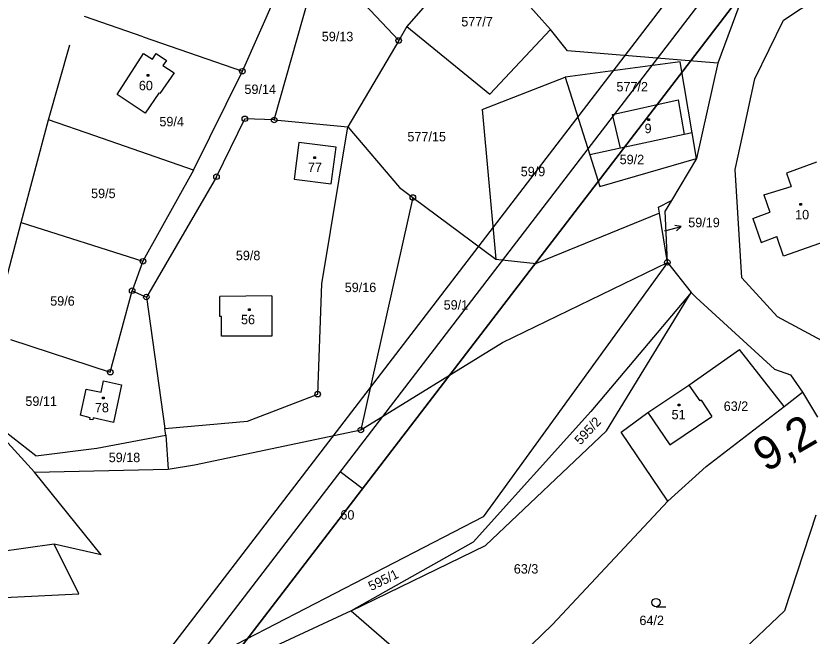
# Model space of a CAD drawing. Extents: x -866656 to -858817, y -1041816 to -1038653.
# Drawn here: x -862913.4 to -862769.6, y -1039768.8 to -1039656.9 of the extents above; entities that cross this region are included whole.
import ezdxf

# ---------------------------------------------------------------- set-up
doc = ezdxf.new("R2010")
doc.units = 0
for name, color, linetype in [('tisk ramy', 7, 'Continuous'), ('Vrstva 1', 7, 'Continuous'), ('Vrstva 7', 7, 'Continuous')]:
    doc.layers.add(name, color=color, linetype=linetype)

msp = doc.modelspace()

# ---------------------------------------------------------------- linework, layer by layer
at = {"layer": 'tisk ramy'}
msp.add_line((-862850.85, -1039742.15), (-862854.82, -1039739.11), dxfattribs=at)
for points in [[(-862750.99, -1040083.46), (-861983.98, -1039083.83), (-862219.6, -1038903.04), (-862986.61, -1039902.67)], [(-862979.6, -1039901.75), (-862218.68, -1038910.05), (-861990.99, -1039084.75), (-862751.92, -1040076.45)], [(-862752.84, -1040069.45), (-862122.79, -1039248.31), (-862342.55, -1039079.69), (-862972.6, -1039900.83)], [(-862972.6, -1039900.83), (-862342.55, -1039079.69), (-862122.79, -1039248.31), (-862752.84, -1040069.45)]]:
    msp.add_lwpolyline(points, close=True, dxfattribs=at)
at = {"layer": 'Vrstva 1'}
for p, q in [((-862866.73, -1039675.64), (-862854.58, -1039632.63)), ((-862830.97, -1039645.13), (-862842.8, -1039658.78)), ((-862779.32, -1039645.5), (-862786.68, -1039665.41)), ((-862872.47, -1039666.84), (-862863.99, -1039647.69)), ((-862816.85, -1039659.32), (-862825.72, -1039649.41)), ((-862774.79, -1039657.64), (-862766.81, -1039652.29)), ((-862844.26, -1039661.29), (-862851.48, -1039653.57)), ((-862890.38, -1039660.63), (-862900.98, -1039656.96)), ((-862779.97, -1039668.22), (-862774.79, -1039657.64)), ((-862842.8, -1039658.78), (-862844.26, -1039661.29)), ((-862842.8, -1039658.78), (-862827.82, -1039670.98)), ((-862827.82, -1039670.98), (-862816.85, -1039659.32)), ((-862813.76, -1039663.15), (-862816.85, -1039659.32)), ((-862890.38, -1039660.63), (-862872.47, -1039666.84)), ((-862844.26, -1039661.29), (-862853.41, -1039676.85)), ((-862907.46, -1039675.63), (-862903.61, -1039662.1)), ((-862895.06, -1039671.03), (-862890.33, -1039663.67)), ((-862890.33, -1039663.67), (-862888.69, -1039664.67)), ((-862888.69, -1039664.67), (-862888.02, -1039663.67)), ((-862888.02, -1039663.67), (-862886.19, -1039664.9)), ((-862786.68, -1039665.41), (-862813.76, -1039663.15)), ((-862886.19, -1039664.9), (-862886.82, -1039665.83)), ((-862793.46, -1039665.16), (-862814.21, -1039667.92)), ((-862791.3, -1039677.93), (-862793.46, -1039665.16)), ((-862786.68, -1039665.41), (-862790.52, -1039682.56)), ((-862886.82, -1039665.83), (-862884.78, -1039667.11)), ((-862881.32, -1039684.69), (-862872.47, -1039666.84)), ((-862889.67, -1039667.46), (-862889.37, -1039667.46)), ((-862889.67, -1039667.76), (-862889.67, -1039667.46)), ((-862889.37, -1039667.76), (-862889.67, -1039667.76)), ((-862889.37, -1039667.46), (-862889.37, -1039667.76)), ((-862884.78, -1039667.11), (-862887.4, -1039670.87)), ((-862829.21, -1039673.72), (-862814.21, -1039667.92)), ((-862814.21, -1039667.92), (-862809.78, -1039681.94)), ((-862782.15, -1039678.24), (-862779.97, -1039668.22)), ((-862890.04, -1039674.4), (-862895.06, -1039671.03)), ((-862887.53, -1039670.79), (-862890.04, -1039674.4)), ((-862887.4, -1039670.87), (-862887.53, -1039670.79)), ((-862805.67, -1039674.62), (-862793.83, -1039671.98)), ((-862793.83, -1039671.98), (-862792.72, -1039678.24)), ((-862829.21, -1039673.72), (-862826.74, -1039700.75)), ((-862912.38, -1039694.13), (-862907.46, -1039675.63)), ((-862899.13, -1039678.52), (-862907.46, -1039675.63)), ((-862877.15, -1039685.88), (-862872.03, -1039675.42)), ((-862866.73, -1039675.64), (-862872.03, -1039675.42)), ((-862866.73, -1039675.64), (-862853.41, -1039676.85)), ((-862804.22, -1039680.73), (-862805.67, -1039674.62)), ((-862799.29, -1039675.43), (-862798.99, -1039675.43)), ((-862799.29, -1039675.73), (-862799.29, -1039675.43)), ((-862798.99, -1039675.43), (-862798.99, -1039675.73)), ((-862858.16, -1039705.2), (-862853.41, -1039676.85)), ((-862853.41, -1039676.85), (-862844.09, -1039687.84)), ((-862798.99, -1039675.73), (-862799.29, -1039675.73)), ((-862881.32, -1039684.69), (-862899.13, -1039678.52)), ((-862792.72, -1039678.24), (-862804.22, -1039680.73)), ((-862791.3, -1039677.93), (-862792.72, -1039678.24)), ((-862790.52, -1039682.56), (-862791.3, -1039677.93)), ((-862783.53, -1039684.57), (-862782.15, -1039678.24)), ((-862862.26, -1039679.7), (-862863.15, -1039686.29)), ((-862855.56, -1039680.53), (-862862.26, -1039679.7)), ((-862856.42, -1039687.17), (-862855.56, -1039680.53)), ((-862804.22, -1039680.73), (-862809.78, -1039681.94)), ((-862859.57, -1039682.31), (-862859.27, -1039682.31)), ((-862859.57, -1039682.61), (-862859.57, -1039682.31)), ((-862859.27, -1039682.61), (-862859.57, -1039682.61)), ((-862859.27, -1039682.31), (-862859.27, -1039682.61)), ((-862809.78, -1039681.94), (-862807.93, -1039687.65)), ((-862807.93, -1039687.65), (-862790.52, -1039682.56)), ((-862790.52, -1039682.56), (-862795.04, -1039690.15)), ((-862768.87, -1039683.23), (-862774.28, -1039685.22)), ((-862881.32, -1039684.69), (-862890.43, -1039701.13)), ((-862782.32, -1039704.11), (-862783.53, -1039684.57)), ((-862774.28, -1039685.22), (-862773.44, -1039687.62)), ((-862877.15, -1039685.88), (-862889.81, -1039707.59)), ((-862863.15, -1039686.29), (-862856.42, -1039687.17)), ((-862844.09, -1039687.84), (-862841.7, -1039689.62)), ((-862778.32, -1039689.14), (-862773.44, -1039687.62)), ((-862841.7, -1039689.62), (-862851.1, -1039731.58)), ((-862841.7, -1039689.62), (-862826.74, -1039700.75)), ((-862778.32, -1039689.14), (-862777.27, -1039692.26)), ((-862797.39, -1039691.4), (-862795.04, -1039690.15)), ((-862797.21, -1039692.48), (-862797.39, -1039691.4)), ((-862795.04, -1039690.15), (-862796.18, -1039692.06)), ((-862771.85, -1039690.73), (-862771.55, -1039690.73)), ((-862771.85, -1039691.03), (-862771.85, -1039690.73)), ((-862771.55, -1039691.03), (-862771.85, -1039691.03)), ((-862771.55, -1039690.73), (-862771.55, -1039691.03)), ((-862797.21, -1039692.48), (-862819.46, -1039701.52)), ((-862795.76, -1039701.34), (-862797.21, -1039692.48)), ((-862795.76, -1039701.34), (-862796.18, -1039692.06)), ((-862780.31, -1039693.4), (-862777.27, -1039692.26)), ((-862915.5, -1039705.85), (-862912.38, -1039694.13)), ((-862912.38, -1039694.13), (-862890.43, -1039701.13)), ((-862780.31, -1039693.4), (-862778.85, -1039697.76)), ((-862796.19, -1039695.66), (-862793.29, -1039694.88)), ((-862793.29, -1039694.88), (-862794.39, -1039694.66)), ((-862793.29, -1039694.88), (-862794.13, -1039695.62)), ((-862778.85, -1039697.76), (-862775.99, -1039696.69)), ((-862774.82, -1039700.2), (-862775.99, -1039696.69)), ((-862764.34, -1039696.53), (-862774.82, -1039700.2)), ((-862890.43, -1039701.13), (-862892.37, -1039706.45)), ((-862795.76, -1039701.34), (-862829.01, -1039747.24)), ((-862826.74, -1039700.75), (-862819.46, -1039701.52)), ((-862825.55, -1039715.77), (-862795.76, -1039701.34)), ((-862795.76, -1039701.34), (-862791.44, -1039706.75)), ((-862775.87, -1039711.17), (-862782.32, -1039704.11)), ((-862858.88, -1039725.13), (-862858.16, -1039705.2)), ((-862896.32, -1039721.16), (-862892.37, -1039706.45)), ((-862892.37, -1039706.45), (-862889.81, -1039707.59)), ((-862791.44, -1039706.75), (-862809.59, -1039728.24)), ((-862806.72, -1039731.75), (-862791.44, -1039706.75)), ((-862790.59, -1039707.7), (-862791.44, -1039706.75)), ((-862889.81, -1039707.59), (-862886.5, -1039731.31)), ((-862876.56, -1039711.08), (-862876.55, -1039707.48)), ((-862867.15, -1039707.38), (-862876.55, -1039707.48)), ((-862867.15, -1039707.38), (-862867.17, -1039714.65)), ((-862776.45, -1039720.61), (-862790.59, -1039707.7)), ((-862871.35, -1039709.72), (-862871.05, -1039709.72)), ((-862871.35, -1039710.02), (-862871.35, -1039709.72)), ((-862871.05, -1039710.02), (-862871.35, -1039710.02)), ((-862871.05, -1039709.72), (-862871.05, -1039710.02)), ((-862876.23, -1039711.08), (-862876.56, -1039711.08)), ((-862876.24, -1039714.63), (-862876.23, -1039711.08)), ((-862761.04, -1039719.19), (-862775.87, -1039711.17)), ((-862914.32, -1039715.27), (-862896.32, -1039721.16)), ((-862867.17, -1039714.65), (-862876.24, -1039714.63)), ((-862851.1, -1039731.58), (-862825.55, -1039715.77)), ((-862791.88, -1039723.49), (-862782.75, -1039717.07)), ((-862774.65, -1039727.34), (-862782.75, -1039717.07)), ((-862776.45, -1039720.61), (-862773.56, -1039721.64)), ((-862773.56, -1039721.64), (-862771.36, -1039724.77)), ((-862897.95, -1039724.76), (-862897.52, -1039722.72)), ((-862897.52, -1039722.72), (-862894.28, -1039723.43)), ((-862901.68, -1039728.92), (-862900.67, -1039724.19)), ((-862900.67, -1039724.19), (-862897.95, -1039724.76)), ((-862894.28, -1039723.43), (-862895.73, -1039730.24)), ((-862799.27, -1039728.42), (-862791.88, -1039723.49)), ((-862791.88, -1039723.49), (-862789.9, -1039726.35)), ((-862897.72, -1039725.66), (-862897.42, -1039725.66)), ((-862897.72, -1039725.96), (-862897.72, -1039725.66)), ((-862897.42, -1039725.96), (-862897.72, -1039725.96)), ((-862897.42, -1039725.66), (-862897.42, -1039725.96)), ((-862871.56, -1039729.99), (-862858.88, -1039725.13)), ((-862774.65, -1039727.34), (-862771.36, -1039724.77)), ((-862771.36, -1039724.77), (-862768.65, -1039729.27)), ((-862793.84, -1039726.92), (-862793.54, -1039726.92)), ((-862793.84, -1039727.22), (-862793.84, -1039726.92)), ((-862793.54, -1039727.22), (-862793.84, -1039727.22)), ((-862793.54, -1039726.92), (-862793.54, -1039727.22)), ((-862789.69, -1039726.21), (-862789.9, -1039726.35)), ((-862789.69, -1039726.21), (-862787.71, -1039729.16)), ((-862788.73, -1039738.17), (-862774.65, -1039727.34)), ((-862920.22, -1039728.12), (-862910.02, -1039739.22)), ((-862909.76, -1039736.25), (-862920.22, -1039728.12)), ((-862809.59, -1039728.24), (-862830.83, -1039751.82)), ((-862804.11, -1039731.95), (-862799.27, -1039728.42)), ((-862799.27, -1039728.42), (-862795.3, -1039734.27)), ((-862899.93, -1039729.37), (-862901.68, -1039728.92)), ((-862899.99, -1039729.68), (-862899.93, -1039729.37)), ((-862899.49, -1039729.78), (-862899.99, -1039729.68)), ((-862899.4, -1039729.41), (-862899.49, -1039729.78)), ((-862895.73, -1039730.24), (-862899.4, -1039729.41)), ((-862886.5, -1039731.31), (-862871.56, -1039729.99)), ((-862795.3, -1039734.27), (-862787.71, -1039729.16)), ((-862886.31, -1039732.54), (-862886.5, -1039731.31)), ((-862881.09, -1039737.89), (-862851.1, -1039731.58)), ((-862898.76, -1039734.85), (-862886.31, -1039732.54)), ((-862886.31, -1039732.54), (-862885.88, -1039738.65)), ((-862828.59, -1039752.46), (-862806.72, -1039731.75)), ((-862795.7, -1039744.41), (-862804.11, -1039731.95)), ((-862909.76, -1039736.25), (-862898.76, -1039734.85)), ((-862910.02, -1039739.22), (-862885.88, -1039738.65)), ((-862885.88, -1039738.65), (-862881.09, -1039737.89)), ((-862795.7, -1039744.41), (-862788.73, -1039738.17)), ((-862897.94, -1039754.14), (-862910.02, -1039739.22)), ((-862816.52, -1039766.67), (-862795.7, -1039744.41)), ((-862829.01, -1039747.24), (-862892.39, -1039779.97)), ((-862768.96, -1039746.95), (-862774.6, -1039764.23)), ((-862830.83, -1039751.82), (-862852.81, -1039764.24)), ((-862906.47, -1039752.19), (-862961.62, -1039759.91)), ((-862897.94, -1039754.14), (-862906.47, -1039752.19)), ((-862901.97, -1039761.18), (-862906.47, -1039752.19)), ((-862852.81, -1039764.24), (-862828.59, -1039752.46)), ((-862949.1, -1039763.41), (-862901.97, -1039761.18)), ((-862852.81, -1039764.24), (-862891.1, -1039781.89)), ((-862852.81, -1039764.24), (-862837.83, -1039777.22)), ((-862774.6, -1039764.23), (-862814.32, -1039801.67)), ((-862797.81, -1039763.48), (-862796.06, -1039763.48)), ((-862832.3, -1039782.01), (-862816.52, -1039766.67))]:
    msp.add_line(p, q, dxfattribs=at)
for centre, radius in [((-862844.26, -1039661.29), 0.5), ((-862844.26, -1039661.29), 0.01), ((-862872.47, -1039666.84), 0.5), ((-862872.47, -1039666.84), 0.01), ((-862872.03, -1039675.42), 0.5), ((-862872.03, -1039675.42), 0.01), ((-862866.73, -1039675.64), 0.5), ((-862866.73, -1039675.64), 0.01), ((-862877.15, -1039685.88), 0.5), ((-862877.15, -1039685.88), 0.01), ((-862841.7, -1039689.62), 0.5), ((-862841.7, -1039689.62), 0.01), ((-862890.43, -1039701.13), 0.5), ((-862890.43, -1039701.13), 0.01), ((-862795.76, -1039701.34), 0.5), ((-862795.76, -1039701.34), 0.01), ((-862892.37, -1039706.45), 0.5), ((-862892.37, -1039706.45), 0.01), ((-862889.81, -1039707.59), 0.5), ((-862889.81, -1039707.59), 0.01), ((-862896.32, -1039721.16), 0.5), ((-862896.32, -1039721.16), 0.01), ((-862858.88, -1039725.13), 0.5), ((-862858.88, -1039725.13), 0.01), ((-862851.1, -1039731.58), 0.5), ((-862851.1, -1039731.58), 0.01), ((-862797.81, -1039762.73), 0.75)]:
    msp.add_circle(centre, radius, dxfattribs=at)

# ---------------------------------------------------------------- texts
for s, height, p in [('577/7', 1.7, (-862832.96, -1039658.75)), ('59/13', 1.7, (-862858.14, -1039661.43)), ('60', 1.7, (-862891.16, -1039670.27)), ('59/14', 1.7, (-862872.1, -1039670.95)), ('577/2', 1.7, (-862804.95, -1039670.48)), ('59/4', 1.7, (-862887.45, -1039676.78)), ('9', 1.7, (-862799.88, -1039678.02)), ('577/15', 1.7, (-862842.68, -1039679.5)), ('59/2', 1.7, (-862804.37, -1039683.62)), ('77', 1.7, (-862860.65, -1039685.05)), ('59/9', 1.7, (-862822.23, -1039685.79)), ('59/5', 1.7, (-862899.78, -1039689.74)), ('10', 1.7, (-862772.7, -1039693.57)), ('59/19', 1.7, (-862791.99, -1039694.99)), ('59/19', 0.1, (-862796.36, -1039695.66)), ('59/8', 1.7, (-862873.65, -1039700.94)), ('59/16', 1.7, (-862854, -1039706.7)), ('59/6', 1.7, (-862907.16, -1039709.15)), ('59/1', 1.7, (-862836.14, -1039709.86)), ('56', 1.7, (-862872.72, -1039712.5)), ('59/11', 1.7, (-862911.64, -1039727.24)), ('78', 1.7, (-862899.1, -1039728.39)), ('63/2', 1.7, (-862785.59, -1039728.14)), ('51', 1.7, (-862795, -1039729.65)), ('59/18', 1.7, (-862896.6, -1039737.39)), ('60', 1.7, (-862854.78, -1039747.76)), ('63/3', 1.7, (-862823.48, -1039757.5)), ('64/2', 1.7, (-862800.8, -1039766.79))]:
    msp.add_text(s, height=height, dxfattribs=at).set_placement(p)
for s, rotation, p in [('595/2', 47.2938, (-862811.44, -1039734.39)), ('595/1', 26.0569, (-862849.22, -1039760.67))]:
    msp.add_text(s, height=1.7, rotation=rotation, dxfattribs=at).set_placement(p)
at = {"layer": 'Vrstva 7'}
msp.add_text('9,2', height=6, rotation=30.2066, dxfattribs=at).set_placement((-862777.98, -1039739.3))

doc.saveas('drawing.dxf')
